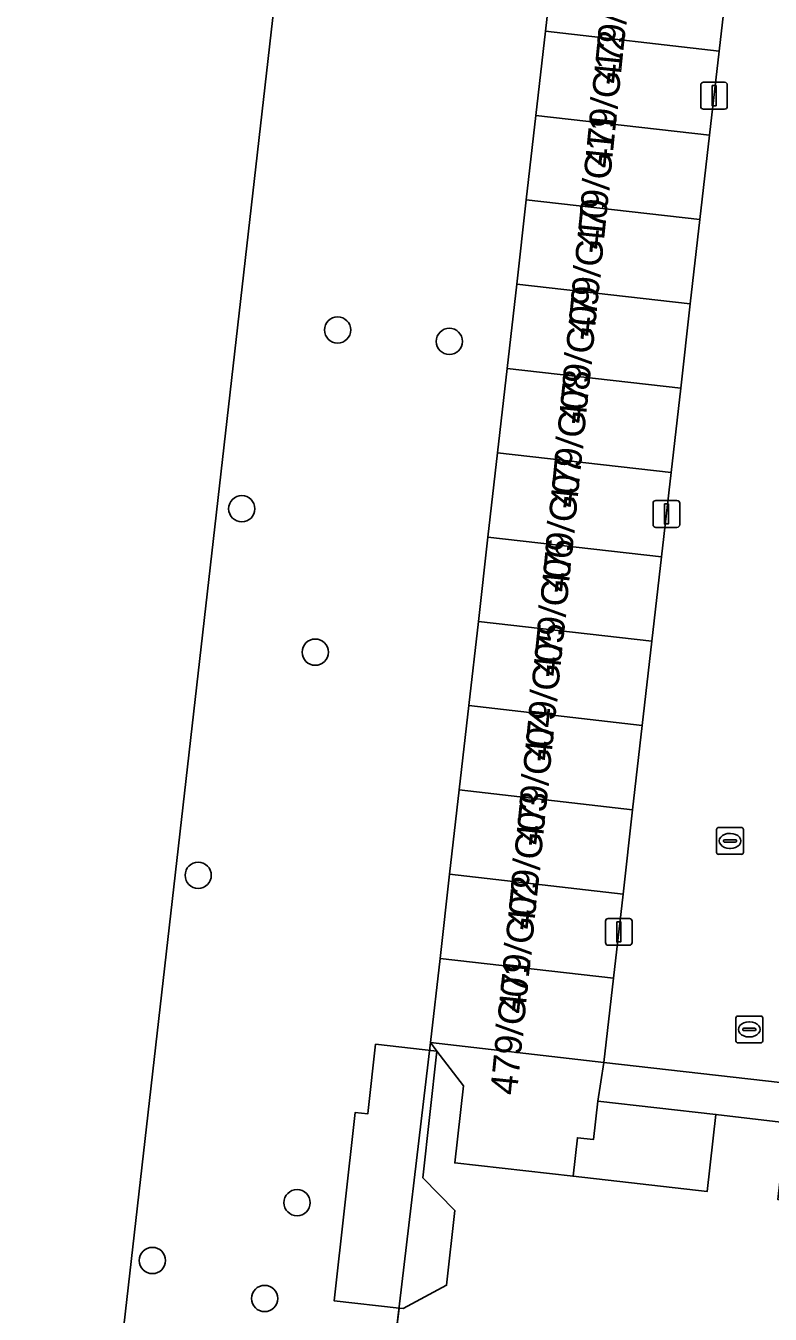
# Model space of a CAD drawing. Extents: x 161928 to 163071, y 386474 to 387428.
# Drawn here: x 162042.88 to 162070.6, y 387076.6 to 387124.6 of the extents above; entities that cross this region are included whole.
import ezdxf

# ---------------------------------------------------------------- set-up
doc = ezdxf.new("R2010")
doc.units = 0
for name, color, linetype in [('IMGEO_Boom', 7, 'Continuous'), ('IMGEO_Erf', 7, 'Continuous'), ('IMGEO_Groenvoorziening', 7, 'Continuous'), ('IMGEO_Hek', 7, 'Continuous'), ('IMGEO_Kolk', 7, 'Continuous'), ('IMGEO_Lichtmast', 7, 'Continuous'), ('IMGEO_Pand', 7, 'Continuous'), ('IMGEO_Pand_nummerreeks', 7, 'Continuous'), ('IMGEO_Rijbaan_lokaal_open', 7, 'Continuous'), ('IMGEO_Rioolput', 7, 'Continuous'), ('IMGEO_Voetpad_open', 7, 'Continuous')]:
    doc.layers.add(name, color=color, linetype=linetype)

msp = doc.modelspace()

# ---------------------------------------------------------------- linework, layer by layer
at = {"layer": 'IMGEO_Boom'}
for centre in [(162054.49, 387113.264), (162058.652, 387112.838), (162050.921, 387106.605), (162053.658, 387101.262), (162049.298, 387092.95), (162052.981, 387080.756), (162047.592, 387078.601), (162051.773, 387077.187)]:
    msp.add_circle(centre, 0.489, dxfattribs=at)
at = {"layer": 'IMGEO_Erf'}
msp.add_lwpolyline([(162098.906, 387080.512), (162097.16, 387080.725), (162092.693, 387081.271), (162092.384, 387078.477), (162087.396, 387079.03), (162083.005, 387079.516), (162083.314, 387082.31), (162080.595, 387082.669), (162080.273, 387079.817), (162075.279, 387080.381), (162070.881, 387080.877), (162071.203, 387083.729), (162068.583, 387084.046), (162068.26, 387081.175), (162063.258, 387081.739), (162058.853, 387082.236), (162059.176, 387085.107), (162058.191, 387086.401), (162057.665, 387081.683), (162058.856, 387080.462), (162058.546, 387077.681), (162056.933, 387076.811), (162056.78, 387076.828), (162056.626, 387075.526)], dxfattribs=at)
at = {"layer": 'IMGEO_Groenvoorziening'}
msp.add_lwpolyline([(162050.014, 387072.611), (162046.359, 387074.644), (162054.161, 387143.235), (162059.064, 387145.048), (162059.632, 387154.151), (162065.287, 387153.527), (162067.023, 387167.532), (162049.139, 387169.476), (162047.073, 387170.133), (162044.069, 387170.473), (162030.578, 387050.379), (162035.452, 387048.827), (162053.523, 387046.789), (162054.986, 387059.213), (162052.968, 387059.431), (162053.084, 387060.96), (162049.139, 387061.592)], close=True, dxfattribs=at)
for points in [[(162059.632, 387154.151), (162059.064, 387145.048), (162054.161, 387143.235), (162046.359, 387074.644)], [(162056.626, 387075.526), (162056.78, 387076.828), (162054.365, 387077.097), (162055.146, 387084.117), (162055.614, 387084.065), (162055.628, 387084.186), (162055.903, 387086.656), (162058.191, 387086.401), (162057.948, 387086.72), (162058.304, 387089.85), (162058.661, 387092.99), (162059.018, 387096.13), (162059.375, 387099.271), (162059.732, 387102.411), (162060.089, 387105.551), (162060.446, 387108.691), (162060.804, 387111.831), (162061.161, 387114.971), (162061.518, 387118.111), (162061.875, 387121.252), (162062.232, 387124.392), (162062.59, 387127.541)]]:
    msp.add_lwpolyline(points, dxfattribs=at)
at = {"layer": 'IMGEO_Hek'}
msp.add_lwpolyline([(162056.626, 387075.526), (162057.948, 387086.72)], dxfattribs=at)
at = {"layer": 'IMGEO_Kolk'}
for p, q in [((162068.606, 387093.806), (162068.606, 387094.658)), ((162068.681, 387094.732), (162069.533, 387094.732)), ((162069.094, 387094.512), (162069.119, 387094.512)), ((162069.607, 387094.658), (162069.607, 387093.806)), ((162068.865, 387094.226), (162068.865, 387094.238)), ((162069.303, 387094.189), (162068.905, 387094.189)), ((162068.908, 387094.275), (162069.306, 387094.275)), ((162069.117, 387093.952), (162069.092, 387093.952)), ((162069.349, 387094.238), (162069.349, 387094.226)), ((162069.533, 387093.732), (162068.681, 387093.732))]:
    msp.add_line(p, q, dxfattribs=at)
for points in [[(162068.606, 387093.806), (162068.606, 387094.658)], [(162068.681, 387094.732), (162069.533, 387094.732)], [(162069.607, 387094.658), (162069.607, 387093.806)], [(162069.533, 387093.732), (162068.681, 387093.732)]]:
    msp.add_lwpolyline(points, dxfattribs=at)
for centre, radius, start, end in [((162068.683, 387094.656), 0.0765, 91.552, 178.448), ((162068.683, 387094.656), 0.0765, 91.552, 178.448), ((162069.531, 387094.656), 0.0765, 1.552, 88.448), ((162069.531, 387094.656), 0.0765, 1.552, 88.448), ((162068.905, 387094.235), 0.0403, 85.8775, 175.7526), ((162068.902, 387094.225), 0.0366, 178.938, 274.7102), ((162069.306, 387094.232), 0.043, 264.8664, 352.4533), ((162069.31, 387094.237), 0.0386, 1.7309, 96.639), ((162068.683, 387093.808), 0.0765, 181.552, 268.448), ((162068.683, 387093.808), 0.0765, 181.552, 268.448), ((162069.531, 387093.808), 0.0765, 271.552, 358.448), ((162069.531, 387093.808), 0.0765, 271.552, 358.448)]:
    msp.add_arc(centre, radius, start, end, dxfattribs=at)
for centre, major_axis, ratio, start_param, end_param in [((162069.093, 387094.232), (-0.387, 0.002), 0.722429, 4.712389, 7.853982), ((162069.118, 387094.232), (-0.39, 0.002), 0.717154, 1.570796, 4.712389)]:
    msp.add_ellipse(centre, major_axis=major_axis, ratio=ratio, start_param=start_param, end_param=end_param, dxfattribs=at)
at = {"layer": 'IMGEO_Lichtmast'}
for p, q in [((162068.015, 387121.591), (162068.015, 387122.391)), ((162068.015, 387122.391), (162068.015, 387121.591)), ((162068.115, 387122.491), (162068.905, 387122.491)), ((162068.905, 387122.491), (162068.115, 387122.491)), ((162069.005, 387122.391), (162069.005, 387121.591)), ((162069.005, 387121.591), (162069.005, 387122.391)), ((162068.905, 387121.491), (162068.115, 387121.491)), ((162068.115, 387121.491), (162068.905, 387121.491)), ((162066.24, 387106.012), (162066.24, 387106.812)), ((162066.24, 387106.812), (162066.24, 387106.012)), ((162066.34, 387106.912), (162067.13, 387106.912)), ((162067.13, 387106.912), (162066.34, 387106.912)), ((162067.23, 387106.812), (162067.23, 387106.012)), ((162067.23, 387106.012), (162067.23, 387106.812)), ((162067.13, 387105.912), (162066.34, 387105.912)), ((162066.34, 387105.912), (162067.13, 387105.912)), ((162064.466, 387090.443), (162064.466, 387091.243)), ((162064.466, 387091.243), (162064.466, 387090.443)), ((162064.566, 387091.343), (162065.356, 387091.343)), ((162065.356, 387091.343), (162064.566, 387091.343)), ((162065.456, 387091.243), (162065.456, 387090.443)), ((162065.456, 387090.443), (162065.456, 387091.243)), ((162065.356, 387090.343), (162064.566, 387090.343)), ((162064.566, 387090.343), (162065.356, 387090.343))]:
    msp.add_line(p, q, dxfattribs=at)
for points in [[(162068.435, 387122.366), (162068.585, 387122.366), (162068.585, 387121.616), (162068.435, 387121.616), (162068.435, 387122.366)], [(162066.66, 387106.787), (162066.81, 387106.787), (162066.81, 387106.037), (162066.66, 387106.037), (162066.66, 387106.787)], [(162064.886, 387091.218), (162065.036, 387091.218), (162065.036, 387090.468), (162064.886, 387090.468), (162064.886, 387091.218)]]:
    msp.add_lwpolyline(points, dxfattribs=at)
for centre, start, end in [((162068.115, 387122.391), 90, 180), ((162068.115, 387122.391), 90, 180), ((162068.905, 387122.391), 0, 90), ((162068.905, 387122.391), 360, 90), ((162068.115, 387121.591), 180, 270), ((162068.115, 387121.591), 180, 270), ((162068.905, 387121.591), 270, 0), ((162068.905, 387121.591), 270, 0), ((162066.34, 387106.812), 90, 180), ((162066.34, 387106.812), 90, 180), ((162067.13, 387106.812), 0, 90), ((162067.13, 387106.812), 360, 90), ((162066.34, 387106.012), 180, 270), ((162066.34, 387106.012), 180, 270), ((162067.13, 387106.012), 270, 0), ((162067.13, 387106.012), 270, 0), ((162064.566, 387091.243), 90, 180), ((162064.566, 387091.243), 90, 180), ((162065.356, 387091.243), 0, 90), ((162065.356, 387091.243), 360, 90), ((162064.566, 387090.443), 180, 270), ((162064.566, 387090.443), 180, 270), ((162065.356, 387090.443), 270, 0), ((162065.356, 387090.443), 270, 0)]:
    msp.add_arc(centre, 0.1, start, end, dxfattribs=at)
at = {"layer": 'IMGEO_Pand'}
for points in [[(162062.232, 387124.392), (162068.699, 387123.655), (162069.057, 387126.795), (162062.59, 387127.541)], [(162061.875, 387121.252), (162068.341, 387120.515), (162068.699, 387123.655), (162062.232, 387124.392)], [(162061.518, 387118.111), (162067.984, 387117.375), (162068.341, 387120.515), (162061.875, 387121.252)], [(162061.161, 387114.971), (162067.626, 387114.235), (162067.984, 387117.375), (162061.518, 387118.111)], [(162060.804, 387111.831), (162067.268, 387111.095), (162067.626, 387114.235), (162061.161, 387114.971)], [(162060.446, 387108.691), (162066.91, 387107.955), (162067.268, 387111.095), (162060.804, 387111.831)], [(162060.089, 387105.551), (162066.553, 387104.814), (162066.91, 387107.955), (162060.446, 387108.691)], [(162059.732, 387102.411), (162066.195, 387101.674), (162066.553, 387104.814), (162060.089, 387105.551)], [(162059.375, 387099.271), (162065.837, 387098.534), (162066.195, 387101.674), (162059.732, 387102.411)], [(162059.018, 387096.13), (162065.479, 387095.394), (162065.837, 387098.534), (162059.375, 387099.271)], [(162058.661, 387092.99), (162065.122, 387092.254), (162065.479, 387095.394), (162059.018, 387096.13)], [(162058.304, 387089.85), (162064.764, 387089.114), (162065.122, 387092.254), (162058.661, 387092.99)], [(162057.948, 387086.72), (162064.406, 387085.974), (162064.764, 387089.114), (162058.304, 387089.85)], [(162058.191, 387086.401), (162055.903, 387086.656), (162055.628, 387084.186), (162055.614, 387084.065), (162055.146, 387084.117), (162054.365, 387077.097), (162056.78, 387076.828), (162056.933, 387076.811), (162058.546, 387077.681), (162058.856, 387080.462), (162057.665, 387081.683)], [(162064.188, 387084.542), (162064.406, 387085.974), (162057.948, 387086.72), (162058.191, 387086.401), (162059.176, 387085.107), (162058.853, 387082.236), (162063.258, 387081.739), (162063.42, 387083.174), (162064.017, 387083.107)], [(162064.017, 387083.107), (162063.42, 387083.174), (162063.258, 387081.739), (162068.26, 387081.175), (162068.583, 387084.046), (162064.188, 387084.542)]]:
    msp.add_lwpolyline(points, close=True, dxfattribs=at)
at = {"layer": 'IMGEO_Rijbaan_lokaal_open'}
msp.add_lwpolyline([(162076.462, 387125.985), (162069.057, 387126.795), (162068.699, 387123.655), (162068.341, 387120.515), (162067.984, 387117.375), (162067.626, 387114.235), (162067.268, 387111.095), (162066.91, 387107.955), (162066.553, 387104.814), (162066.195, 387101.674), (162065.837, 387098.534), (162065.479, 387095.394), (162065.122, 387092.254), (162064.764, 387089.114), (162064.406, 387085.974), (162076.444, 387084.607), (162095.04, 387082.532), (162096.298, 387082.392), (162096.605, 387085.381), (162095.488, 387085.494), (162075.107, 387087.756)], dxfattribs=at)
at = {"layer": 'IMGEO_Rioolput'}
for p, q in [((162069.323, 387086.782), (162069.323, 387087.634)), ((162069.398, 387087.708), (162070.25, 387087.708)), ((162070.324, 387087.634), (162070.324, 387086.782)), ((162069.582, 387087.202), (162069.582, 387087.214)), ((162070.02, 387087.165), (162069.622, 387087.165)), ((162069.625, 387087.251), (162070.023, 387087.251)), ((162069.811, 387087.488), (162069.836, 387087.488)), ((162070.066, 387087.214), (162070.066, 387087.202)), ((162070.25, 387086.708), (162069.398, 387086.708)), ((162069.834, 387086.928), (162069.809, 387086.928))]:
    msp.add_line(p, q, dxfattribs=at)
for points in [[(162069.323, 387086.782), (162069.323, 387087.634)], [(162069.398, 387087.708), (162070.25, 387087.708)], [(162070.324, 387087.634), (162070.324, 387086.782)], [(162070.25, 387086.708), (162069.398, 387086.708)]]:
    msp.add_lwpolyline(points, dxfattribs=at)
for centre, radius, start, end in [((162069.4, 387087.632), 0.0765, 91.552, 178.448), ((162069.4, 387087.632), 0.0765, 91.552, 178.448), ((162070.248, 387087.632), 0.0765, 1.552, 88.448), ((162070.248, 387087.632), 0.0765, 1.552, 88.448), ((162069.622, 387087.211), 0.0403, 85.8775, 175.7526), ((162069.619, 387087.201), 0.0366, 178.938, 274.7102), ((162070.023, 387087.208), 0.043, 264.8664, 352.4533), ((162070.027, 387087.213), 0.0386, 1.7309, 96.639), ((162069.4, 387086.784), 0.0765, 181.552, 268.448), ((162069.4, 387086.784), 0.0765, 181.552, 268.448), ((162070.248, 387086.784), 0.0765, 271.552, 358.448), ((162070.248, 387086.784), 0.0765, 271.552, 358.448)]:
    msp.add_arc(centre, radius, start, end, dxfattribs=at)
for centre, major_axis, ratio, start_param, end_param in [((162069.81, 387087.208), (-0.387, 0.002), 0.722429, 4.712389, 7.853982), ((162069.835, 387087.208), (-0.39, 0.002), 0.717154, 1.570796, 4.712389)]:
    msp.add_ellipse(centre, major_axis=major_axis, ratio=ratio, start_param=start_param, end_param=end_param, dxfattribs=at)
at = {"layer": 'IMGEO_Voetpad_open'}
msp.add_lwpolyline([(162076.444, 387084.607), (162064.406, 387085.974), (162064.188, 387084.542), (162068.583, 387084.046), (162071.203, 387083.729), (162076.198, 387083.165), (162080.595, 387082.669), (162083.314, 387082.31), (162088.303, 387081.757), (162092.693, 387081.271), (162097.16, 387080.725), (162097.329, 387082.251), (162096.298, 387082.392), (162095.04, 387082.532)], close=True, dxfattribs=at)

# ---------------------------------------------------------------- texts
at = {"layer": 'IMGEO_Pand_nummerreeks'}
for s, p in [('479/G13', (162065.007, 387122.412)), ('479/G12', (162064.685, 387119.264)), ('479/G11', (162064.377, 387116.239)), ('479/G10', (162064.045, 387112.992)), ('479/G09', (162063.715, 387109.754)), ('479/G08', (162063.395, 387106.619)), ('479/G07', (162063.074, 387103.475)), ('479/G06', (162062.754, 387100.334)), ('479/G05', (162062.433, 387097.193)), ('479/G04', (162062.113, 387094.052)), ('479/G03', (162061.792, 387090.91)), ('479/G02', (162061.471, 387087.763)), ('479/G01', (162061.162, 387084.738))]:
    msp.add_text(s, height=1, rotation=84.1737, dxfattribs=at).set_placement(p)

doc.saveas('drawing.dxf')
